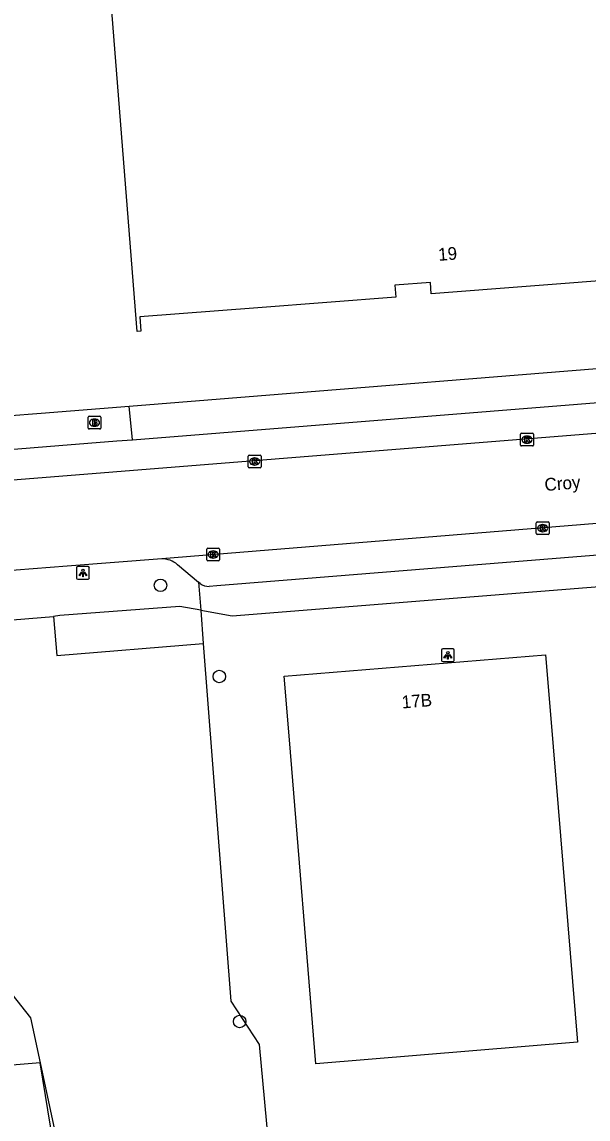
# Model space of a CAD drawing. Extents: x 157793 to 159380, y 380882 to 382313.
# Drawn here: x 158036.3 to 158080.7, y 381174 to 381260.1 of the extents above; entities that cross this region are included whole.
import ezdxf

# ---------------------------------------------------------------- set-up
doc = ezdxf.new("R2010")
doc.units = 0
for name, color, linetype in [('IMGEO_Boom', 7, 'Continuous'), ('IMGEO_Brandkraan', 7, 'Continuous'), ('IMGEO_Groenvoorziening', 7, 'Continuous'), ('IMGEO_Hek', 7, 'Continuous'), ('IMGEO_Kolk', 7, 'Continuous'), ('IMGEO_Lichtpunt', 7, 'Continuous'), ('IMGEO_Loofbos', 7, 'Continuous'), ('IMGEO_Openbare_ruimte_label', 7, 'Continuous'), ('IMGEO_Pand', 7, 'Continuous'), ('IMGEO_Pand_nummerreeks', 7, 'Continuous'), ('IMGEO_Parkeervlak_open', 7, 'Continuous'), ('IMGEO_Rijbaan_lokaal_gesloten', 7, 'Continuous'), ('IMGEO_Voetpad_open', 7, 'Continuous')]:
    doc.layers.add(name, color=color, linetype=linetype)

msp = doc.modelspace()

# ---------------------------------------------------------------- linework, layer by layer
at = {"layer": 'IMGEO_Boom'}
for centre in [(158047.161, 381215.894), (158051.774, 381208.736), (158053.367, 381181.639)]:
    msp.add_circle(centre, 0.489, dxfattribs=at)
at = {"layer": 'IMGEO_Brandkraan'}
for p, q in [((158041.481, 381228.241), (158041.481, 381229.093)), ((158041.556, 381229.167), (158042.408, 381229.167)), ((158041.969, 381228.947), (158041.994, 381228.947)), ((158042.482, 381229.093), (158042.482, 381228.241)), ((158042.408, 381228.167), (158041.556, 381228.167)), ((158041.992, 381228.387), (158041.967, 381228.387))]:
    msp.add_line(p, q, dxfattribs=at)
for points in [[(158041.481, 381228.241), (158041.481, 381229.093)], [(158041.556, 381229.167), (158042.408, 381229.167)], [(158041.829, 381228.867), (158041.829, 381228.467), (158042.042, 381228.467)], [(158042.06, 381228.867), (158041.829, 381228.867)], [(158042.008, 381228.786), (158041.954, 381228.786), (158041.954, 381228.71)], [(158042.482, 381229.093), (158042.482, 381228.241)], [(158042.408, 381228.167), (158041.556, 381228.167)], [(158041.954, 381228.71), (158042.007, 381228.71)], [(158042.016, 381228.634), (158041.954, 381228.634), (158041.954, 381228.553)], [(158041.954, 381228.553), (158042.016, 381228.553)]]:
    msp.add_lwpolyline(points, dxfattribs=at)
for centre, radius, start, end in [((158041.558, 381229.091), 0.0765, 91.55205, 178.44795), ((158041.558, 381229.091), 0.0765, 91.55205, 178.44795), ((158042.009, 381228.748), 0.0379, 267.82845, 90.93552), ((158042.064, 381228.722), 0.145, 59.4692, 91.53667), ((158042.089, 381228.769), 0.0922, 285.51372, 58.15012), ((158042.406, 381229.091), 0.0765, 1.55205, 88.44795), ((158042.406, 381229.091), 0.0765, 1.55205, 88.44795), ((158041.558, 381228.243), 0.0765, 181.55205, 268.44795), ((158041.558, 381228.243), 0.0765, 181.55205, 268.44795), ((158042.017, 381228.593), 0.0404, 269.87594, 90.50774), ((158042.048, 381228.718), 0.251, 268.66757, 293.53466), ((158042.094, 381228.577), 0.105, 301.31148, 78.98903), ((158042.406, 381228.243), 0.0765, 271.55205, 358.44795), ((158042.406, 381228.243), 0.0765, 271.55205, 358.44795)]:
    msp.add_arc(centre, radius, start, end, dxfattribs=at)
for centre, major_axis, ratio, start_param, end_param in [((158041.968, 381228.667), (-0.387, 0.002), 0.722429, 4.712389, 7.853982), ((158041.993, 381228.667), (-0.39, 0.002), 0.717154, 1.570796, 4.712389)]:
    msp.add_ellipse(centre, major_axis=major_axis, ratio=ratio, start_param=start_param, end_param=end_param, dxfattribs=at)
at = {"layer": 'IMGEO_Groenvoorziening'}
for points in [[(158050.314, 381213.946), (158048.688, 381214.227), (158039.258, 381213.517), (158038.773, 381213.455)], [(158034.585, 381213.111), (158038.773, 381213.455)], [(158038.773, 381213.455), (158039.034, 381210.37), (158050.517, 381211.312)], [(158050.314, 381213.946), (158050.517, 381211.312)], [(158050.517, 381211.312), (158052.682, 381183.227), (158054.909, 381179.836), (158056.161, 381166.26), (158053.899, 381166.074), (158054.334, 381160.498), (158058.211, 381110.918), (158062.007, 381064.14), (158062.715, 381051.624), (158064.284, 381030.813), (158074.504, 381031.623), (158077.214, 380962.655)], [(158077.214, 380962.655), (158067.561, 380962.267), (158065.175, 380995.891), (158055.954, 381019.408), (158054.886, 381034.528), (158046.317, 381163.549), (158039.767, 381165.888), (158037.709, 381178.388)]]:
    msp.add_lwpolyline(points, dxfattribs=at)
at = {"layer": 'IMGEO_Hek'}
msp.add_lwpolyline([(158037.709, 381178.388), (158040.568, 381165.078), (158053.899, 381166.074)], dxfattribs=at)
at = {"layer": 'IMGEO_Kolk'}
for p, q in [((158075.417, 381226.908), (158075.417, 381227.76)), ((158075.492, 381227.834), (158076.344, 381227.834)), ((158075.928, 381227.054), (158075.903, 381227.054)), ((158075.905, 381227.614), (158075.93, 381227.614)), ((158076.418, 381227.76), (158076.418, 381226.908)), ((158076.344, 381226.834), (158075.492, 381226.834)), ((158054.047, 381225.187), (158054.047, 381226.039)), ((158054.122, 381226.113), (158054.974, 381226.113)), ((158054.558, 381225.333), (158054.533, 381225.333)), ((158054.535, 381225.893), (158054.56, 381225.893)), ((158055.048, 381226.039), (158055.048, 381225.187)), ((158054.974, 381225.113), (158054.122, 381225.113)), ((158076.648, 381219.954), (158076.648, 381220.806)), ((158076.723, 381220.88), (158077.575, 381220.88)), ((158077.136, 381220.66), (158077.161, 381220.66)), ((158077.649, 381220.806), (158077.649, 381219.954)), ((158077.575, 381219.88), (158076.723, 381219.88)), ((158077.159, 381220.1), (158077.134, 381220.1)), ((158050.791, 381217.887), (158050.791, 381218.739)), ((158050.866, 381218.813), (158051.718, 381218.813)), ((158051.279, 381218.593), (158051.304, 381218.593)), ((158051.792, 381218.739), (158051.792, 381217.887)), ((158051.718, 381217.813), (158050.866, 381217.813)), ((158051.302, 381218.033), (158051.277, 381218.033))]:
    msp.add_line(p, q, dxfattribs=at)
for points in [[(158075.417, 381226.908), (158075.417, 381227.76)], [(158075.492, 381227.834), (158076.344, 381227.834)], [(158075.738, 381227.534), (158075.861, 381227.534), (158075.861, 381227.383), (158075.991, 381227.534), (158076.155, 381227.534), (158076.009, 381227.383), (158076.162, 381227.134), (158076.01, 381227.134), (158075.925, 381227.298), (158075.861, 381227.231), (158075.861, 381227.134), (158075.738, 381227.134), (158075.738, 381227.534)], [(158076.418, 381227.76), (158076.418, 381226.908)], [(158076.344, 381226.834), (158075.492, 381226.834)], [(158054.047, 381225.187), (158054.047, 381226.039)], [(158054.122, 381226.113), (158054.974, 381226.113)], [(158054.368, 381225.813), (158054.491, 381225.813), (158054.491, 381225.662), (158054.621, 381225.813), (158054.785, 381225.813), (158054.639, 381225.662), (158054.792, 381225.413), (158054.64, 381225.413), (158054.555, 381225.577), (158054.491, 381225.51), (158054.491, 381225.413), (158054.368, 381225.413), (158054.368, 381225.813)], [(158055.048, 381226.039), (158055.048, 381225.187)], [(158054.974, 381225.113), (158054.122, 381225.113)], [(158076.648, 381219.954), (158076.648, 381220.806)], [(158076.723, 381220.88), (158077.575, 381220.88)], [(158076.969, 381220.58), (158077.092, 381220.58), (158077.092, 381220.429), (158077.222, 381220.58), (158077.386, 381220.58), (158077.24, 381220.429), (158077.393, 381220.18), (158077.241, 381220.18), (158077.156, 381220.344), (158077.092, 381220.277), (158077.092, 381220.18), (158076.969, 381220.18), (158076.969, 381220.58)], [(158077.649, 381220.806), (158077.649, 381219.954)], [(158077.575, 381219.88), (158076.723, 381219.88)], [(158050.791, 381217.887), (158050.791, 381218.739)], [(158050.866, 381218.813), (158051.718, 381218.813)], [(158051.112, 381218.513), (158051.235, 381218.513), (158051.235, 381218.362), (158051.365, 381218.513), (158051.529, 381218.513), (158051.383, 381218.362), (158051.536, 381218.113), (158051.384, 381218.113), (158051.299, 381218.277), (158051.235, 381218.21), (158051.235, 381218.113), (158051.112, 381218.113), (158051.112, 381218.513)], [(158051.792, 381218.739), (158051.792, 381217.887)], [(158051.718, 381217.813), (158050.866, 381217.813)]]:
    msp.add_lwpolyline(points, dxfattribs=at)
for centre, start, end in [((158075.494, 381227.758), 91.55205, 178.44795), ((158075.494, 381227.758), 91.55205, 178.44795), ((158076.342, 381227.758), 1.55205, 88.44795), ((158076.342, 381227.758), 1.55205, 88.44795), ((158075.494, 381226.91), 181.55205, 268.44795), ((158075.494, 381226.91), 181.55205, 268.44795), ((158076.342, 381226.91), 271.55205, 358.44795), ((158076.342, 381226.91), 271.55205, 358.44795), ((158054.124, 381226.037), 91.55205, 178.44795), ((158054.124, 381226.037), 91.55205, 178.44795), ((158054.972, 381226.037), 1.55205, 88.44795), ((158054.972, 381226.037), 1.55205, 88.44795), ((158054.124, 381225.189), 181.55205, 268.44795), ((158054.124, 381225.189), 181.55205, 268.44795), ((158054.972, 381225.189), 271.55205, 358.44795), ((158054.972, 381225.189), 271.55205, 358.44795), ((158076.725, 381220.804), 91.55205, 178.44795), ((158076.725, 381220.804), 91.55205, 178.44795), ((158077.573, 381220.804), 1.55205, 88.44795), ((158077.573, 381220.804), 1.55205, 88.44795), ((158076.725, 381219.956), 181.55205, 268.44795), ((158076.725, 381219.956), 181.55205, 268.44795), ((158077.573, 381219.956), 271.55205, 358.44795), ((158077.573, 381219.956), 271.55205, 358.44795), ((158050.868, 381218.737), 91.55205, 178.44795), ((158050.868, 381218.737), 91.55205, 178.44795), ((158051.716, 381218.737), 1.55205, 88.44795), ((158051.716, 381218.737), 1.55205, 88.44795), ((158050.868, 381217.889), 181.55205, 268.44795), ((158050.868, 381217.889), 181.55205, 268.44795), ((158051.716, 381217.889), 271.55205, 358.44795), ((158051.716, 381217.889), 271.55205, 358.44795)]:
    msp.add_arc(centre, 0.0765, start, end, dxfattribs=at)
for centre, major_axis, ratio, start_param, end_param in [((158075.904, 381227.334), (-0.387, 0.002), 0.722429, 4.712389, 7.853982), ((158075.929, 381227.334), (-0.39, 0.002), 0.717154, 1.570796, 4.712389), ((158054.534, 381225.613), (-0.387, 0.002), 0.722429, 4.712389, 7.853982), ((158054.559, 381225.613), (-0.39, 0.002), 0.717154, 1.570796, 4.712389), ((158077.135, 381220.38), (-0.387, 0.002), 0.722429, 4.712389, 7.853982), ((158077.16, 381220.38), (-0.39, 0.002), 0.717154, 1.570796, 4.712389), ((158051.278, 381218.313), (-0.387, 0.002), 0.722429, 4.712389, 7.853982), ((158051.303, 381218.313), (-0.39, 0.002), 0.717154, 1.570796, 4.712389)]:
    msp.add_ellipse(centre, major_axis=major_axis, ratio=ratio, start_param=start_param, end_param=end_param, dxfattribs=at)
at = {"layer": 'IMGEO_Lichtpunt'}
for p, q in [((158040.579, 381217.271), (158040.579, 381216.464)), ((158040.579, 381217.271), (158040.579, 381216.464)), ((158041.481, 381217.366), (158040.673, 381217.366)), ((158041.481, 381217.366), (158040.673, 381217.366)), ((158041.575, 381216.464), (158041.575, 381217.271)), ((158041.575, 381216.464), (158041.575, 381217.271)), ((158040.673, 381216.37), (158041.481, 381216.37)), ((158040.673, 381216.37), (158041.481, 381216.37)), ((158069.211, 381210.806), (158069.211, 381209.999)), ((158069.211, 381210.806), (158069.211, 381209.999)), ((158070.113, 381210.901), (158069.305, 381210.901)), ((158070.113, 381210.901), (158069.305, 381210.901)), ((158070.207, 381209.999), (158070.207, 381210.806)), ((158070.207, 381209.999), (158070.207, 381210.806)), ((158069.305, 381209.905), (158070.113, 381209.905)), ((158069.305, 381209.905), (158070.113, 381209.905))]:
    msp.add_line(p, q, dxfattribs=at)
for points in [[(158040.953, 381216.935), (158040.992, 381216.907), (158040.804, 381216.645), (158040.766, 381216.672), (158040.953, 381216.935)], [(158041.055, 381216.887), (158041.102, 381216.887), (158041.102, 381216.565), (158041.055, 381216.565), (158041.055, 381216.887)], [(158041.165, 381216.907), (158041.203, 381216.934), (158041.39, 381216.672), (158041.351, 381216.644), (158041.165, 381216.907)], [(158069.585, 381210.47), (158069.624, 381210.442), (158069.436, 381210.18), (158069.398, 381210.207), (158069.585, 381210.47)], [(158069.687, 381210.422), (158069.734, 381210.422), (158069.734, 381210.1), (158069.687, 381210.1), (158069.687, 381210.422)], [(158069.797, 381210.442), (158069.835, 381210.469), (158070.022, 381210.207), (158069.983, 381210.179), (158069.797, 381210.442)]]:
    msp.add_lwpolyline(points, dxfattribs=at)
for centre in [(158041.078, 381217.069), (158069.71, 381210.604)]:
    msp.add_circle(centre, 0.0994, dxfattribs=at)
for centre, start, end in [((158040.673, 381217.271), 90, 180), ((158040.673, 381217.271), 90, 180), ((158041.481, 381217.271), 0, 90), ((158041.481, 381217.271), 0, 90), ((158040.673, 381216.464), 180, 270), ((158040.673, 381216.464), 180, 270), ((158041.481, 381216.464), 270, 0), ((158041.481, 381216.464), 270, 360), ((158069.305, 381210.806), 90, 180), ((158069.305, 381210.806), 90, 180), ((158070.113, 381210.806), 0, 90), ((158070.113, 381210.806), 0, 90), ((158069.305, 381209.999), 180, 270), ((158069.305, 381209.999), 180, 270), ((158070.113, 381209.999), 270, 0), ((158070.113, 381209.999), 270, 360)]:
    msp.add_arc(centre, 0.0946, start, end, dxfattribs=at)
at = {"layer": 'IMGEO_Loofbos'}
for points in [[(158037.709, 381178.388), (158035.215, 381178.178), (158019.881, 381197.791), (158019.23, 381206.041), (158018.738, 381212.267), (158021.715, 381212.507)], [(158024.833, 381197.293), (158036.947, 381181.933), (158037.709, 381178.388)]]:
    msp.add_lwpolyline(points, dxfattribs=at)
at = {"layer": 'IMGEO_Pand'}
for points in [[(158058.617, 381291.096), (158086.241, 381293.234), (158087.873, 381271.174), (158081.632, 381270.699), (158083.225, 381250), (158083.995, 381239.994), (158068.403, 381238.792), (158068.336, 381239.668), (158065.552, 381239.453), (158065.623, 381238.529), (158054.789, 381237.694), (158045.526, 381236.965), (158045.615, 381235.838), (158045.316, 381235.814), (158042.808, 381267.656), (158041.069, 381289.738), (158058.617, 381291.096)], [(158077.782, 381205.447), (158079.867, 381180.009), (158059.359, 381178.327), (158057.274, 381203.765), (158056.865, 381208.748), (158077.373, 381210.43), (158077.782, 381205.447)]]:
    msp.add_lwpolyline(points, dxfattribs=at)
at = {"layer": 'IMGEO_Parkeervlak_open'}
msp.add_lwpolyline([(158048.492, 381217.514), (158050.144, 381216.147)], dxfattribs=at)
msp.add_arc((158047.294, 381216.151), 1.814, 48.69125, 91.27567, dxfattribs=at)
at = {"layer": 'IMGEO_Rijbaan_lokaal_gesloten'}
for points in [[(158132.588, 381231.929), (158030.666, 381223.751), (158030.031, 381223.709), (158029.109, 381223.718), (158028.252, 381223.804)], [(158127.777, 381224.519), (158047.254, 381217.965)], [(158047.254, 381217.965), (158039.832, 381217.408), (158033.144, 381216.872), (158031.128, 381216.701), (158028.905, 381216.702), (158026.692, 381216.902), (158024.504, 381217.299), (158022.362, 381217.89), (158020.28, 381218.67)]]:
    msp.add_lwpolyline(points, dxfattribs=at)
at = {"layer": 'IMGEO_Voetpad_open'}
for points in [[(158044.705, 381229.949), (158092.128, 381233.777), (158100.182, 381234.397), (158120.703, 381236.005), (158127.831, 381236.564), (158128.465, 381236.609)], [(158044.966, 381227.324), (158093.581, 381231.208), (158099.292, 381231.658), (158128.703, 381234.052)], [(158032.105, 381228.956), (158032.381, 381228.979), (158037.807, 381229.413), (158044.705, 381229.949)], [(158044.966, 381227.324), (158044.705, 381229.949)], [(158031.753, 381226.266), (158039.187, 381226.861), (158043.737, 381227.226), (158044.966, 381227.324)], [(158100.609, 381219.811), (158051.586, 381215.846), (158050.989, 381215.798)], [(158050.314, 381213.946), (158052.783, 381213.5), (158099.611, 381217.247), (158100.813, 381217.341)], [(158050.27, 381216.043), (158050.144, 381216.147)], [(158050.144, 381216.147), (158050.314, 381213.946)]]:
    msp.add_lwpolyline(points, dxfattribs=at)
msp.add_arc((158050.989, 381216.976), 1.178, 232.36666, 270.00015, dxfattribs=at)

# ---------------------------------------------------------------- texts
at = {"layer": 'IMGEO_Openbare_ruimte_label'}
msp.add_text('Croy', height=1, rotation=4.53052, dxfattribs=at).set_placement((158077.329, 381223.293))
at = {"layer": 'IMGEO_Pand_nummerreeks'}
for s, rotation, p in [('19', 4.40826, (158068.982, 381241.365)), ('17B', 4.68872, (158066.126, 381206.217))]:
    msp.add_text(s, height=1, rotation=rotation, dxfattribs=at).set_placement(p)

doc.saveas('drawing.dxf')
